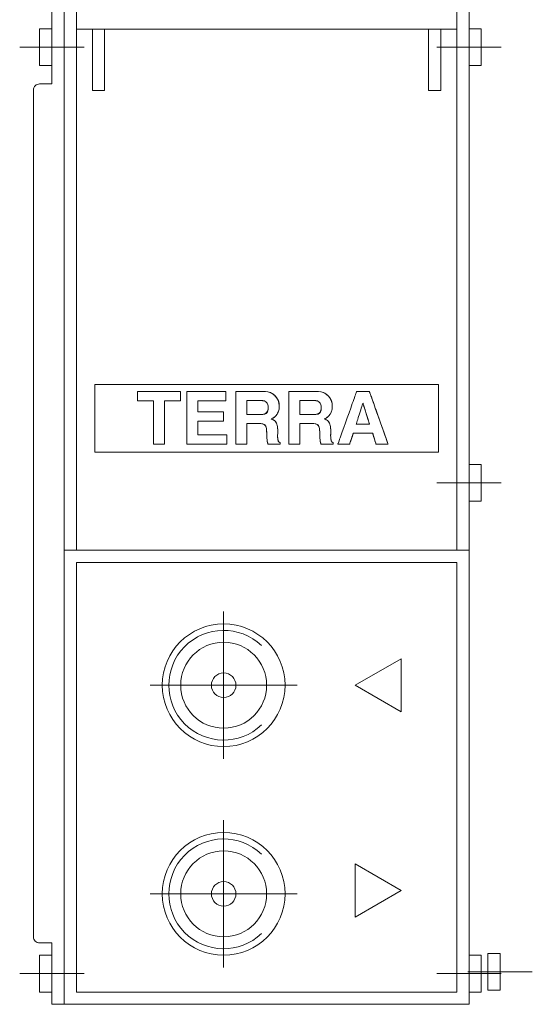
# Model space of a CAD drawing. Header units: millimetres. Extents: x 262469 to 275208, y -32539 to 9411.
# Tile 381 of 428: x 269233 to 269270, y -12851 to -12779. Entities that reach past the tile are written whole.
import ezdxf

# ---------------------------------------------------------------- set-up
doc = ezdxf.new("R2010")
doc.units = ezdxf.units.MM
doc.header["$LTSCALE"] = 100
doc.layers.add('$ IE_TELETECHNIKA', color=5, linetype='Continuous', lineweight=30)

msp = doc.modelspace()

# ---------------------------------------------------------------- linework, layer by layer
at = {"layer": '$ IE_TELETECHNIKA', "color": 7, "linetype": 'Continuous', "lineweight": 0}
for p, q in [((269237.491, -12780.938), (269232.766, -12780.938)), ((269263.366, -12780.938), (269268.091, -12780.938)), ((269263.366, -12812.888), (269268.091, -12812.888)), ((269247.729, -12822.338), (269247.729, -12833.138)), ((269253.129, -12827.738), (269242.329, -12827.738)), ((269247.729, -12837.638), (269247.729, -12848.438)), ((269253.129, -12843.038), (269242.329, -12843.038)), ((269237.491, -12848.888), (269232.766, -12848.888)), ((269263.366, -12848.888), (269268.091, -12848.888)), ((269270.37, -12848.756), (269265.645, -12848.756))]:
    msp.add_line(p, q, dxfattribs=at)
at = {"layer": '$ IE_TELETECHNIKA', "color": 7, "linetype": 'Continuous', "lineweight": 9}
for points in [[(269236.029, -12851.138), (269265.729, -12851.138), (269265.729, -12707.138), (269236.029, -12707.138), (269236.029, -12851.138)], [(269236.029, -12745.838), (269236.029, -12817.838), (269265.729, -12817.838), (269265.729, -12745.838), (269236.029, -12745.838)], [(269235.129, -12782.288), (269234.229, -12782.288), (269234.229, -12779.588), (269235.129, -12779.588), (269235.129, -12782.288)], [(269236.929, -12817.838), (269236.929, -12779.616), (269264.829, -12779.616), (269264.829, -12817.838), (269236.929, -12817.838)], [(269238.099, -12779.616), (269238.099, -12784.116), (269238.999, -12784.116), (269238.999, -12779.616), (269238.099, -12779.616)], [(269263.659, -12779.616), (269263.659, -12784.116), (269262.759, -12784.116), (269262.759, -12779.616), (269263.659, -12779.616)], [(269265.729, -12782.288), (269266.629, -12782.288), (269266.629, -12779.588), (269265.729, -12779.588), (269265.729, -12782.288)], [(269265.729, -12814.238), (269266.629, -12814.238), (269266.629, -12811.538), (269265.729, -12811.538), (269265.729, -12814.238)], [(269235.129, -12850.238), (269234.229, -12850.238), (269234.229, -12847.538), (269235.129, -12847.538), (269235.129, -12850.238)], [(269265.729, -12850.238), (269266.629, -12850.238), (269266.629, -12847.538), (269265.729, -12847.538), (269265.729, -12850.238)], [(269268.008, -12850.106), (269267.108, -12850.106), (269267.108, -12847.406), (269268.008, -12847.406), (269268.008, -12850.106)]]:
    msp.add_lwpolyline(points, dxfattribs=at)
for points in [[(269236.029, -12708.038), (269235.129, -12708.038), (269235.129, -12712.538), (269234.229, -12712.538, 0.414214), (269233.779, -12712.988), (269233.779, -12777.788, 0.414214), (269234.229, -12778.238), (269235.129, -12778.238), (269235.129, -12783.638)], [(269236.029, -12851.138), (269235.129, -12851.138), (269235.129, -12846.638), (269234.229, -12846.638, -0.414214), (269233.779, -12846.188), (269233.779, -12784.088, -0.414214), (269234.229, -12783.638), (269235.129, -12783.638), (269235.129, -12782.738)]]:
    msp.add_lwpolyline(points, format="xyb", dxfattribs=at)
for points in [[(269236.929, -12746.738), (269236.929, -12817.838), (269264.829, -12817.838), (269264.829, -12746.738)], [(269236.029, -12851.138), (269265.729, -12851.138), (269265.729, -12817.838), (269236.029, -12817.838)], [(269236.929, -12850.238), (269264.829, -12850.238), (269264.829, -12818.738), (269236.929, -12818.738)]]:
    msp.add_lwpolyline(points, close=True, dxfattribs=at)
at = {"layer": '$ IE_TELETECHNIKA', "color": 7, "linetype": 'Continuous', "lineweight": 0}
msp.add_lwpolyline([(269238.279, -12805.688), (269238.279, -12810.638), (269263.479, -12810.638), (269263.479, -12805.688), (269238.279, -12805.688)], dxfattribs=at)
for points in [[(269242.575, -12810.056), (269242.575, -12810.047), (269242.575, -12810.021), (269242.575, -12809.978), (269242.575, -12809.92), (269242.575, -12809.847), (269242.575, -12809.762), (269242.575, -12809.666), (269242.575, -12809.559), (269242.575, -12809.317), (269242.575, -12809.048), (269242.575, -12808.76), (269242.575, -12808.463), (269242.575, -12808.166), (269242.575, -12807.878), (269242.575, -12807.609), (269242.575, -12807.368), (269242.575, -12807.261), (269242.575, -12807.164), (269242.575, -12807.079), (269242.575, -12807.007), (269242.575, -12806.949), (269242.575, -12806.906), (269242.575, -12806.879), (269242.575, -12806.87), (269242.562, -12806.87), (269242.525, -12806.87), (269242.467, -12806.87), (269242.393, -12806.87), (269242.305, -12806.87), (269242.207, -12806.87), (269241.993, -12806.87), (269241.78, -12806.87), (269241.682, -12806.87), (269241.594, -12806.87), (269241.519, -12806.87), (269241.462, -12806.87), (269241.425, -12806.87), (269241.412, -12806.87), (269241.412, -12806.862), (269241.412, -12806.841), (269241.412, -12806.807), (269241.412, -12806.763), (269241.412, -12806.654), (269241.412, -12806.528), (269241.412, -12806.403), (269241.412, -12806.293), (269241.412, -12806.25), (269241.412, -12806.216), (269241.412, -12806.194), (269241.412, -12806.186), (269241.421, -12806.186), (269241.447, -12806.186), (269241.49, -12806.186), (269241.547, -12806.186), (269241.618, -12806.186), (269241.702, -12806.186), (269241.797, -12806.186), (269241.903, -12806.186), (269242.141, -12806.186), (269242.407, -12806.186), (269242.691, -12806.186), (269242.984, -12806.186), (269243.277, -12806.186), (269243.561, -12806.186), (269243.826, -12806.186), (269244.064, -12806.186), (269244.17, -12806.186), (269244.265, -12806.186), (269244.349, -12806.186), (269244.42, -12806.186), (269244.478, -12806.186), (269244.52, -12806.186), (269244.546, -12806.186), (269244.555, -12806.186), (269244.555, -12806.194), (269244.555, -12806.216), (269244.555, -12806.25), (269244.555, -12806.293), (269244.555, -12806.403), (269244.555, -12806.528), (269244.555, -12806.654), (269244.555, -12806.763), (269244.555, -12806.807), (269244.555, -12806.841), (269244.555, -12806.862), (269244.555, -12806.87), (269244.542, -12806.87), (269244.505, -12806.87), (269244.448, -12806.87), (269244.373, -12806.87), (269244.285, -12806.87), (269244.186, -12806.87), (269243.971, -12806.87), (269243.757, -12806.87), (269243.658, -12806.87), (269243.57, -12806.87), (269243.495, -12806.87), (269243.438, -12806.87), (269243.401, -12806.87), (269243.387, -12806.87), (269243.387, -12806.879), (269243.387, -12806.906), (269243.387, -12806.949), (269243.387, -12807.007), (269243.387, -12807.079), (269243.387, -12807.164), (269243.387, -12807.261), (269243.387, -12807.368), (269243.387, -12807.609), (269243.387, -12807.878), (269243.387, -12808.166), (269243.387, -12808.463), (269243.387, -12808.76), (269243.387, -12809.048), (269243.387, -12809.317), (269243.387, -12809.559), (269243.387, -12809.666), (269243.387, -12809.762), (269243.387, -12809.847), (269243.387, -12809.92), (269243.387, -12809.978), (269243.387, -12810.021), (269243.387, -12810.047), (269243.387, -12810.056), (269243.378, -12810.056), (269243.353, -12810.056), (269243.312, -12810.056), (269243.26, -12810.056), (269243.13, -12810.056), (269242.981, -12810.056), (269242.832, -12810.056), (269242.702, -12810.056), (269242.65, -12810.056), (269242.61, -12810.056), (269242.584, -12810.056)], [(269242.575, -12810.056), (269242.575, -12810.047), (269242.575, -12810.021), (269242.575, -12809.978), (269242.575, -12809.92), (269242.575, -12809.847), (269242.575, -12809.762), (269242.575, -12809.666), (269242.575, -12809.559), (269242.575, -12809.317), (269242.575, -12809.048), (269242.575, -12808.76), (269242.575, -12808.463), (269242.575, -12808.166), (269242.575, -12807.878), (269242.575, -12807.609), (269242.575, -12807.368), (269242.575, -12807.261), (269242.575, -12807.164), (269242.575, -12807.079), (269242.575, -12807.007), (269242.575, -12806.949), (269242.575, -12806.906), (269242.575, -12806.879), (269242.575, -12806.87), (269242.57, -12806.87), (269242.559, -12806.87), (269242.538, -12806.87), (269242.504, -12806.87), (269242.452, -12806.87), (269242.38, -12806.87), (269242.284, -12806.87), (269242.163, -12806.87), (269242.025, -12806.87), (269241.739, -12806.87), (269241.611, -12806.87), (269241.507, -12806.87), (269241.468, -12806.87), (269241.438, -12806.87), (269241.419, -12806.87), (269241.412, -12806.87), (269241.412, -12806.867), (269241.412, -12806.849), (269241.412, -12806.828), (269241.412, -12806.798), (269241.412, -12806.756), (269241.412, -12806.699), (269241.412, -12806.628), (269241.412, -12806.547), (269241.412, -12806.379), (269241.412, -12806.304), (269241.412, -12806.243), (269241.412, -12806.201), (269241.412, -12806.186), (269241.414, -12806.186), (269241.424, -12806.186), (269241.453, -12806.186), (269241.51, -12806.186), (269241.552, -12806.186), (269241.604, -12806.186), (269241.667, -12806.186), (269241.744, -12806.186), (269241.834, -12806.186), (269241.938, -12806.186), (269242.06, -12806.186), (269242.198, -12806.186), (269242.354, -12806.186), (269242.525, -12806.186), (269242.898, -12806.186), (269243.289, -12806.186), (269243.671, -12806.186), (269243.85, -12806.186), (269244.017, -12806.186), (269244.167, -12806.186), (269244.298, -12806.186), (269244.405, -12806.186), (269244.486, -12806.186), (269244.538, -12806.186), (269244.555, -12806.186), (269244.555, -12806.189), (269244.555, -12806.208), (269244.555, -12806.228), (269244.555, -12806.259), (269244.555, -12806.301), (269244.555, -12806.357), (269244.555, -12806.428), (269244.555, -12806.51), (269244.555, -12806.678), (269244.555, -12806.753), (269244.555, -12806.814), (269244.555, -12806.855), (269244.555, -12806.87), (269244.551, -12806.87), (269244.54, -12806.87), (269244.519, -12806.87), (269244.484, -12806.87), (269244.432, -12806.87), (269244.36, -12806.87), (269244.263, -12806.87), (269244.142, -12806.87), (269244.003, -12806.87), (269243.716, -12806.87), (269243.588, -12806.87), (269243.483, -12806.87), (269243.443, -12806.87), (269243.413, -12806.87), (269243.394, -12806.87), (269243.387, -12806.87), (269243.387, -12806.872), (269243.387, -12806.882), (269243.387, -12806.912), (269243.387, -12806.97), (269243.387, -12807.012), (269243.387, -12807.065), (269243.387, -12807.129), (269243.387, -12807.206), (269243.387, -12807.297), (269243.387, -12807.404), (269243.387, -12807.526), (269243.387, -12807.667), (269243.387, -12807.825), (269243.387, -12807.998), (269243.387, -12808.376), (269243.387, -12808.773), (269243.387, -12809.16), (269243.387, -12809.342), (269243.387, -12809.51), (269243.387, -12809.663), (269243.387, -12809.795), (269243.387, -12809.904), (269243.387, -12809.986), (269243.387, -12810.038), (269243.387, -12810.056), (269243.384, -12810.056), (269243.362, -12810.056), (269243.338, -12810.056), (269243.302, -12810.056), (269243.251, -12810.056), (269243.184, -12810.056), (269243.1, -12810.056), (269243.003, -12810.056), (269242.803, -12810.056), (269242.714, -12810.056), (269242.641, -12810.056), (269242.593, -12810.056)], [(269245.034, -12810.056), (269245.034, -12810.05), (269245.034, -12810.032), (269245.034, -12810.002), (269245.034, -12809.961), (269245.034, -12809.909), (269245.034, -12809.848), (269245.034, -12809.699), (269245.034, -12809.518), (269245.034, -12809.31), (269245.034, -12809.08), (269245.034, -12808.832), (269245.034, -12808.303), (269245.034, -12807.761), (269245.034, -12807.497), (269245.034, -12807.244), (269245.034, -12807.007), (269245.034, -12806.791), (269245.034, -12806.601), (269245.034, -12806.44), (269245.034, -12806.373), (269245.034, -12806.315), (269245.034, -12806.267), (269245.034, -12806.23), (269245.034, -12806.204), (269245.034, -12806.189), (269245.043, -12806.186), (269245.084, -12806.186), (269245.157, -12806.186), (269245.258, -12806.186), (269245.384, -12806.186), (269245.53, -12806.186), (269245.695, -12806.186), (269245.873, -12806.186), (269246.062, -12806.186), (269246.458, -12806.186), (269246.854, -12806.186), (269247.043, -12806.186), (269247.221, -12806.186), (269247.386, -12806.186), (269247.533, -12806.186), (269247.658, -12806.186), (269247.759, -12806.186), (269247.832, -12806.186), (269247.874, -12806.186), (269247.882, -12806.187), (269247.882, -12806.194), (269247.882, -12806.231), (269247.882, -12806.293), (269247.882, -12806.373), (269247.882, -12806.465), (269247.882, -12806.654), (269247.882, -12806.738), (269247.882, -12806.807), (269247.882, -12806.853), (269247.882, -12806.87), (269247.869, -12806.87), (269247.831, -12806.87), (269247.771, -12806.87), (269247.692, -12806.87), (269247.596, -12806.87), (269247.485, -12806.87), (269247.363, -12806.87), (269247.231, -12806.87), (269246.662, -12806.87), (269246.388, -12806.87), (269246.262, -12806.87), (269246.147, -12806.87), (269246.046, -12806.87), (269245.961, -12806.87), (269245.894, -12806.87), (269245.849, -12806.87), (269245.827, -12806.87), (269245.826, -12806.872), (269245.826, -12806.884), (269245.826, -12806.905), (269245.826, -12806.971), (269245.826, -12807.061), (269245.826, -12807.282), (269245.826, -12807.503), (269245.826, -12807.593), (269245.826, -12807.658), (269245.826, -12807.679), (269245.826, -12807.691), (269245.827, -12807.694), (269245.847, -12807.694), (269245.889, -12807.694), (269245.95, -12807.694), (269246.028, -12807.694), (269246.121, -12807.694), (269246.226, -12807.694), (269246.342, -12807.694), (269246.594, -12807.694), (269247.117, -12807.694), (269247.351, -12807.694), (269247.452, -12807.694), (269247.541, -12807.694), (269247.613, -12807.694), (269247.668, -12807.694), (269247.703, -12807.694), (269247.715, -12807.694), (269247.715, -12807.71), (269247.715, -12807.756), (269247.715, -12807.824), (269247.715, -12807.908), (269247.715, -12808.096), (269247.715, -12808.186), (269247.715, -12808.266), (269247.715, -12808.327), (269247.715, -12808.364), (269247.71, -12808.372), (269247.682, -12808.372), (269247.634, -12808.372), (269247.567, -12808.372), (269247.483, -12808.372), (269247.386, -12808.372), (269247.277, -12808.372), (269247.033, -12808.372), (269246.77, -12808.372), (269246.508, -12808.372), (269246.264, -12808.372), (269246.155, -12808.372), (269246.057, -12808.372), (269245.974, -12808.372), (269245.907, -12808.372), (269245.858, -12808.372), (269245.831, -12808.372), (269245.826, -12808.372), (269245.826, -12808.383), (269245.826, -12808.405), (269245.826, -12808.437), (269245.826, -12808.528), (269245.826, -12808.645), (269245.826, -12808.779), (269245.826, -12809.056), (269245.826, -12809.18), (269245.826, -12809.281), (269245.826, -12809.319), (269245.826, -12809.348), (269245.826, -12809.367), (269245.826, -12809.373), (269245.839, -12809.373), (269245.879, -12809.373), (269245.941, -12809.373), (269246.023, -12809.373), (269246.124, -12809.373), (269246.239, -12809.373), (269246.366, -12809.373), (269246.504, -12809.373), (269247.097, -12809.373), (269247.383, -12809.373), (269247.514, -12809.373), (269247.633, -12809.373), (269247.739, -12809.373), (269247.827, -12809.373), (269247.897, -12809.373), (269247.944, -12809.373), (269247.966, -12809.373), (269247.968, -12809.375), (269247.968, -12809.402), (269247.968, -12809.457), (269247.968, -12809.531), (269247.968, -12809.715), (269247.968, -12809.898), (269247.968, -12809.973), (269247.968, -12810.027), (269247.968, -12810.055), (269247.966, -12810.056), (269247.935, -12810.056), (269247.87, -12810.056), (269247.775, -12810.056), (269247.654, -12810.056), (269247.51, -12810.056), (269247.346, -12810.056), (269247.166, -12810.056), (269246.775, -12810.056), (269246.364, -12810.056), (269245.963, -12810.056), (269245.775, -12810.056), (269245.6, -12810.056), (269245.442, -12810.056), (269245.305, -12810.056), (269245.192, -12810.056), (269245.107, -12810.056), (269245.053, -12810.056), (269245.039, -12810.056)], [(269245.034, -12810.056), (269245.034, -12810.05), (269245.034, -12810.032), (269245.034, -12810.002), (269245.034, -12809.961), (269245.034, -12809.909), (269245.034, -12809.848), (269245.034, -12809.699), (269245.034, -12809.518), (269245.034, -12809.31), (269245.034, -12809.08), (269245.034, -12808.832), (269245.034, -12808.303), (269245.034, -12807.761), (269245.034, -12807.497), (269245.034, -12807.244), (269245.034, -12807.007), (269245.034, -12806.791), (269245.034, -12806.601), (269245.034, -12806.44), (269245.034, -12806.373), (269245.034, -12806.315), (269245.034, -12806.267), (269245.034, -12806.23), (269245.034, -12806.204), (269245.034, -12806.189), (269245.035, -12806.186), (269245.046, -12806.186), (269245.063, -12806.186), (269245.094, -12806.186), (269245.141, -12806.186), (269245.208, -12806.186), (269245.299, -12806.186), (269245.416, -12806.186), (269245.564, -12806.186), (269245.746, -12806.186), (269245.964, -12806.186), (269246.208, -12806.186), (269246.735, -12806.186), (269246.997, -12806.186), (269247.243, -12806.186), (269247.464, -12806.186), (269247.561, -12806.186), (269247.648, -12806.186), (269247.723, -12806.186), (269247.786, -12806.186), (269247.834, -12806.186), (269247.866, -12806.186), (269247.881, -12806.186), (269247.882, -12806.186), (269247.882, -12806.187), (269247.882, -12806.192), (269247.882, -12806.208), (269247.882, -12806.242), (269247.882, -12806.301), (269247.882, -12806.391), (269247.882, -12806.51), (269247.882, -12806.637), (269247.882, -12806.753), (269247.882, -12806.8), (269247.882, -12806.837), (269247.882, -12806.861), (269247.882, -12806.87), (269247.878, -12806.87), (269247.855, -12806.87), (269247.829, -12806.87), (269247.79, -12806.87), (269247.737, -12806.87), (269247.665, -12806.87), (269247.573, -12806.87), (269247.458, -12806.87), (269247.318, -12806.87), (269247.154, -12806.87), (269246.973, -12806.87), (269246.782, -12806.87), (269246.404, -12806.87), (269246.231, -12806.87), (269246.08, -12806.87), (269245.957, -12806.87), (269245.909, -12806.87), (269245.871, -12806.87), (269245.844, -12806.87), (269245.829, -12806.87), (269245.826, -12806.87), (269245.826, -12806.873), (269245.826, -12806.887), (269245.826, -12806.92), (269245.826, -12806.98), (269245.826, -12807.023), (269245.826, -12807.076), (269245.826, -12807.209), (269245.826, -12807.362), (269245.826, -12807.509), (269245.826, -12807.573), (269245.826, -12807.626), (269245.826, -12807.666), (269245.826, -12807.689), (269245.827, -12807.694), (269245.84, -12807.694), (269245.857, -12807.694), (269245.885, -12807.694), (269245.925, -12807.694), (269245.979, -12807.694), (269246.051, -12807.694), (269246.142, -12807.694), (269246.255, -12807.694), (269246.392, -12807.694), (269246.549, -12807.694), (269246.719, -12807.694), (269247.07, -12807.694), (269247.238, -12807.694), (269247.391, -12807.694), (269247.522, -12807.694), (269247.625, -12807.694), (269247.663, -12807.694), (269247.691, -12807.694), (269247.709, -12807.694), (269247.715, -12807.694), (269247.715, -12807.702), (269247.715, -12807.724), (269247.715, -12807.765), (269247.715, -12807.833), (269247.715, -12807.934), (269247.715, -12808.181), (269247.715, -12808.288), (269247.715, -12808.328), (269247.715, -12808.357), (269247.715, -12808.371), (269247.715, -12808.372), (269247.708, -12808.372), (269247.675, -12808.372), (269247.644, -12808.372), (269247.6, -12808.372), (269247.54, -12808.372), (269247.462, -12808.372), (269247.363, -12808.372), (269247.243, -12808.372), (269247.099, -12808.372), (269246.936, -12808.372), (269246.587, -12808.372), (269246.413, -12808.372), (269246.249, -12808.372), (269246.103, -12808.372), (269245.981, -12808.372), (269245.889, -12808.372), (269245.858, -12808.372), (269245.836, -12808.372), (269245.826, -12808.372), (269245.826, -12808.372), (269245.826, -12808.372), (269245.826, -12808.379), (269245.826, -12808.403), (269245.826, -12808.453), (269245.826, -12808.491), (269245.826, -12808.539), (269245.826, -12808.599), (269245.826, -12808.672), (269245.826, -12808.845), (269245.826, -12809.031), (269245.826, -12809.201), (269245.826, -12809.271), (269245.826, -12809.325), (269245.826, -12809.36), (269245.826, -12809.373), (269245.829, -12809.373), (269245.854, -12809.373), (269245.881, -12809.373), (269245.921, -12809.373), (269245.977, -12809.373), (269246.052, -12809.373), (269246.147, -12809.373), (269246.267, -12809.373), (269246.413, -12809.373), (269246.584, -12809.373), (269246.773, -12809.373), (269246.971, -12809.373), (269247.365, -12809.373), (269247.545, -12809.373), (269247.703, -12809.373), (269247.831, -12809.373), (269247.881, -12809.373), (269247.921, -12809.373), (269247.949, -12809.373), (269247.965, -12809.373), (269247.968, -12809.373), (269247.968, -12809.376), (269247.968, -12809.387), (269247.968, -12809.415), (269247.968, -12809.465), (269247.968, -12809.544), (269247.968, -12809.655), (269247.968, -12809.781), (269247.968, -12809.903), (269247.968, -12810), (269247.968, -12810.033), (269247.968, -12810.053), (269247.966, -12810.056), (269247.946, -12810.056), (269247.919, -12810.056), (269247.876, -12810.056), (269247.814, -12810.056), (269247.73, -12810.056), (269247.618, -12810.056), (269247.477, -12810.056), (269247.301, -12810.056), (269247.2, -12810.056), (269247.089, -12810.056), (269246.845, -12810.056), (269246.581, -12810.056), (269246.035, -12810.056), (269245.775, -12810.056), (269245.537, -12810.056), (269245.43, -12810.056), (269245.334, -12810.056), (269245.248, -12810.056), (269245.175, -12810.056), (269245.115, -12810.056), (269245.071, -12810.056), (269245.044, -12810.056)], [(269248.63, -12810.056), (269248.63, -12810.051), (269248.63, -12810.034), (269248.63, -12810.006), (269248.63, -12809.968), (269248.63, -12809.921), (269248.63, -12809.865), (269248.63, -12809.727), (269248.63, -12809.558), (269248.63, -12809.365), (269248.63, -12809.149), (269248.63, -12808.916), (269248.63, -12808.415), (269248.63, -12807.895), (269248.63, -12807.39), (269248.63, -12807.153), (269248.63, -12806.933), (269248.63, -12806.733), (269248.63, -12806.558), (269248.63, -12806.411), (269248.63, -12806.298), (269248.63, -12806.255), (269248.63, -12806.222), (269248.63, -12806.2), (269248.63, -12806.188), (269248.636, -12806.186), (269248.664, -12806.186), (269248.712, -12806.186), (269248.778, -12806.186), (269248.859, -12806.186), (269248.954, -12806.186), (269249.061, -12806.186), (269249.177, -12806.186), (269249.429, -12806.186), (269249.951, -12806.186), (269250.187, -12806.186), (269250.292, -12806.186), (269250.384, -12806.186), (269250.463, -12806.186), (269250.525, -12806.186), (269250.568, -12806.186), (269250.591, -12806.186), (269250.595, -12806.186), (269250.62, -12806.187), (269250.671, -12806.188), (269250.771, -12806.194), (269250.957, -12806.223), (269251.125, -12806.272), (269251.275, -12806.341), (269251.407, -12806.432), (269251.521, -12806.542), (269251.616, -12806.663), (269251.691, -12806.793), (269251.748, -12806.93), (269251.786, -12807.075), (269251.804, -12807.227), (269251.806, -12807.267), (269251.805, -12807.296), (269251.803, -12807.354), (269251.791, -12807.466), (269251.769, -12807.573), (269251.738, -12807.674), (269251.696, -12807.771), (269251.645, -12807.862), (269251.585, -12807.946), (269251.515, -12808.021), (269251.436, -12808.086), (269251.347, -12808.142), (269251.249, -12808.189), (269251.223, -12808.199), (269251.21, -12808.204), (269251.22, -12808.209), (269251.272, -12808.227), (269251.365, -12808.27), (269251.445, -12808.32), (269251.511, -12808.377), (269251.563, -12808.441), (269251.603, -12808.512), (269251.632, -12808.592), (269251.656, -12808.68), (269251.674, -12808.778), (269251.686, -12808.885), (269251.692, -12809.002), (269251.693, -12809.063), (269251.693, -12809.069), (269251.693, -12809.094), (269251.693, -12809.176), (269251.693, -12809.212), (269251.693, -12809.227), (269251.691, -12809.3), (269251.687, -12809.363), (269251.684, -12809.389), (269251.682, -12809.402), (269251.682, -12809.414), (269251.683, -12809.438), (269251.688, -12809.525), (269251.695, -12809.603), (269251.704, -12809.673), (269251.713, -12809.734), (269251.739, -12809.829), (269251.781, -12809.897), (269251.841, -12809.939), (269251.859, -12809.946), (269251.87, -12809.949), (269251.87, -12809.962), (269251.87, -12810.015), (269251.87, -12810.041), (269251.87, -12810.055), (269251.868, -12810.056), (269251.857, -12810.056), (269251.836, -12810.056), (269251.771, -12810.056), (269251.681, -12810.056), (269251.573, -12810.056), (269251.455, -12810.056), (269251.221, -12810.056), (269251.12, -12810.056), (269251.041, -12810.056), (269250.991, -12810.056), (269250.979, -12810.056), (269250.975, -12810.052), (269250.948, -12809.948), (269250.928, -12809.854), (269250.915, -12809.768), (269250.898, -12809.606), (269250.891, -12809.437), (269250.886, -12809.24), (269250.884, -12809.157), (269250.88, -12809.092), (269250.88, -12809.08), (269250.878, -12809.054), (269250.875, -12809.005), (269250.863, -12808.915), (269250.845, -12808.835), (269250.822, -12808.766), (269250.792, -12808.707), (269250.757, -12808.659), (269250.706, -12808.62), (269250.638, -12808.589), (269250.551, -12808.566), (269250.446, -12808.551), (269250.323, -12808.544), (269250.29, -12808.544), (269250.279, -12808.544), (269250.245, -12808.544), (269250.18, -12808.544), (269250.091, -12808.544), (269249.872, -12808.544), (269249.647, -12808.544), (269249.552, -12808.544), (269249.478, -12808.544), (269249.432, -12808.544), (269249.421, -12808.546), (269249.421, -12808.564), (269249.421, -12808.598), (269249.421, -12808.646), (269249.421, -12808.706), (269249.421, -12808.777), (269249.421, -12808.857), (269249.421, -12809.039), (269249.421, -12809.441), (269249.421, -12809.635), (269249.421, -12809.807), (269249.421, -12809.88), (269249.421, -12809.943), (269249.421, -12809.993), (269249.421, -12810.03), (269249.421, -12810.052), (269249.421, -12810.056), (269249.398, -12810.056), (269249.345, -12810.056), (269249.269, -12810.056), (269249.175, -12810.056), (269249.072, -12810.056), (269248.863, -12810.056), (269248.771, -12810.056), (269248.697, -12810.056), (269248.648, -12810.056)], [(269248.63, -12810.056), (269248.63, -12810.051), (269248.63, -12810.034), (269248.63, -12810.006), (269248.63, -12809.968), (269248.63, -12809.921), (269248.63, -12809.865), (269248.63, -12809.727), (269248.63, -12809.558), (269248.63, -12809.365), (269248.63, -12809.149), (269248.63, -12808.916), (269248.63, -12808.415), (269248.63, -12807.895), (269248.63, -12807.39), (269248.63, -12807.153), (269248.63, -12806.933), (269248.63, -12806.733), (269248.63, -12806.558), (269248.63, -12806.411), (269248.63, -12806.298), (269248.63, -12806.255), (269248.63, -12806.222), (269248.63, -12806.2), (269248.63, -12806.188), (269248.632, -12806.186), (269248.649, -12806.186), (269248.668, -12806.186), (269248.697, -12806.186), (269248.739, -12806.186), (269248.795, -12806.186), (269248.868, -12806.186), (269248.959, -12806.186), (269249.071, -12806.186), (269249.206, -12806.186), (269249.36, -12806.186), (269249.528, -12806.186), (269249.879, -12806.186), (269250.049, -12806.186), (269250.207, -12806.186), (269250.346, -12806.186), (269250.46, -12806.186), (269250.543, -12806.186), (269250.571, -12806.186), (269250.588, -12806.186), (269250.604, -12806.187), (269250.645, -12806.187), (269250.711, -12806.19), (269250.793, -12806.195), (269250.978, -12806.216), (269251.069, -12806.235), (269251.158, -12806.265), (269251.249, -12806.31), (269251.344, -12806.375), (269251.446, -12806.464), (269251.473, -12806.491), (269251.486, -12806.505), (269251.488, -12806.507), (269251.492, -12806.51), (269251.511, -12806.531), (269251.542, -12806.567), (269251.582, -12806.615), (269251.626, -12806.671), (269251.709, -12806.798), (269251.742, -12806.871), (269251.77, -12806.957), (269251.79, -12807.061), (269251.802, -12807.19), (269251.806, -12807.265), (269251.806, -12807.271), (269251.805, -12807.289), (269251.805, -12807.323), (269251.803, -12807.368), (269251.794, -12807.476), (269251.773, -12807.588), (269251.754, -12807.648), (269251.726, -12807.715), (269251.687, -12807.791), (269251.663, -12807.833), (269251.656, -12807.845), (269251.655, -12807.847), (269251.654, -12807.848), (269251.647, -12807.86), (269251.631, -12807.884), (269251.581, -12807.954), (269251.515, -12808.031), (269251.475, -12808.068), (269251.426, -12808.103), (269251.364, -12808.139), (269251.284, -12808.175), (269251.237, -12808.194), (269251.212, -12808.204), (269251.209, -12808.205), (269251.221, -12808.209), (269251.249, -12808.219), (269251.286, -12808.233), (269251.376, -12808.271), (269251.461, -12808.32), (269251.5, -12808.353), (269251.536, -12808.394), (269251.601, -12808.509), (269251.604, -12808.516), (269251.612, -12808.535), (269251.635, -12808.598), (269251.661, -12808.682), (269251.671, -12808.731), (269251.68, -12808.788), (269251.687, -12808.86), (269251.691, -12808.949), (269251.693, -12809.061), (269251.693, -12809.066), (269251.693, -12809.072), (269251.693, -12809.095), (269251.693, -12809.142), (269251.693, -12809.198), (269251.693, -12809.218), (269251.693, -12809.227), (269251.693, -12809.238), (269251.692, -12809.267), (269251.682, -12809.409), (269251.683, -12809.427), (269251.684, -12809.456), (269251.689, -12809.533), (269251.705, -12809.693), (269251.722, -12809.776), (269251.728, -12809.795), (269251.728, -12809.797), (269251.73, -12809.804), (269251.74, -12809.834), (269251.757, -12809.871), (269251.78, -12809.905), (269251.82, -12809.932), (269251.85, -12809.943), (269251.868, -12809.948), (269251.87, -12809.949), (269251.87, -12809.951), (269251.87, -12809.962), (269251.87, -12809.99), (269251.87, -12810.028), (269251.87, -12810.054), (269251.867, -12810.056), (269251.854, -12810.056), (269251.823, -12810.056), (269251.767, -12810.056), (269251.727, -12810.056), (269251.677, -12810.056), (269251.617, -12810.056), (269251.548, -12810.056), (269251.392, -12810.056), (269251.235, -12810.056), (269251.097, -12810.056), (269251.044, -12810.056), (269251.004, -12810.056), (269250.981, -12810.056), (269250.977, -12810.056), (269250.971, -12810.037), (269250.959, -12809.994), (269250.934, -12809.891), (269250.923, -12809.827), (269250.917, -12809.79), (269250.917, -12809.786), (269250.914, -12809.762), (269250.909, -12809.724), (269250.9, -12809.634), (269250.896, -12809.567), (269250.895, -12809.552), (269250.894, -12809.521), (269250.892, -12809.48), (269250.891, -12809.432), (269250.889, -12809.365), (269250.888, -12809.319), (269250.888, -12809.308), (269250.888, -12809.308), (269250.888, -12809.306), (269250.887, -12809.279), (269250.88, -12809.097), (269250.879, -12809.065), (269250.874, -12808.994), (269250.864, -12808.904), (269250.847, -12808.818), (269250.811, -12808.735), (269250.783, -12808.692), (269250.767, -12808.67), (269250.766, -12808.669), (269250.747, -12808.649), (269250.705, -12808.615), (269250.643, -12808.581), (269250.6, -12808.568), (269250.541, -12808.557), (269250.463, -12808.549), (269250.36, -12808.545), (269250.297, -12808.544), (269250.282, -12808.544), (269250.282, -12808.544), (269250.282, -12808.544), (269250.279, -12808.544), (269250.265, -12808.544), (269250.234, -12808.544), (269250.177, -12808.544), (269250.136, -12808.544), (269250.087, -12808.544), (269249.959, -12808.544), (269249.808, -12808.544), (269249.657, -12808.544), (269249.528, -12808.544), (269249.478, -12808.544), (269249.442, -12808.544), (269249.424, -12808.544), (269249.421, -12808.544), (269249.421, -12808.548), (269249.421, -12808.569), (269249.421, -12808.59), (269249.421, -12808.62), (269249.421, -12808.661), (269249.421, -12808.714), (269249.421, -12808.781), (269249.421, -12808.863), (269249.421, -12808.963), (269249.421, -12809.079), (269249.421, -12809.341), (269249.421, -12809.609), (269249.421, -12809.733), (269249.421, -12809.843), (269249.421, -12809.936), (269249.421, -12810.005), (269249.421, -12810.047), (269249.421, -12810.056), (269249.42, -12810.056), (269249.41, -12810.056), (269249.386, -12810.056), (269249.34, -12810.056), (269249.266, -12810.056), (269249.158, -12810.056), (269249.023, -12810.056), (269248.882, -12810.056), (269248.756, -12810.056), (269248.705, -12810.056), (269248.665, -12810.056), (269248.639, -12810.056)], [(269252.521, -12810.056), (269252.521, -12810.051), (269252.521, -12810.034), (269252.521, -12810.006), (269252.521, -12809.968), (269252.521, -12809.921), (269252.521, -12809.865), (269252.521, -12809.727), (269252.521, -12809.558), (269252.521, -12809.365), (269252.521, -12809.149), (269252.521, -12808.916), (269252.521, -12808.415), (269252.521, -12807.895), (269252.521, -12807.39), (269252.521, -12807.153), (269252.521, -12806.933), (269252.521, -12806.733), (269252.521, -12806.558), (269252.521, -12806.411), (269252.521, -12806.298), (269252.521, -12806.255), (269252.521, -12806.222), (269252.521, -12806.2), (269252.521, -12806.188), (269252.528, -12806.186), (269252.556, -12806.186), (269252.603, -12806.186), (269252.669, -12806.186), (269252.751, -12806.186), (269252.846, -12806.186), (269252.953, -12806.186), (269253.069, -12806.186), (269253.321, -12806.186), (269253.843, -12806.186), (269254.079, -12806.186), (269254.183, -12806.186), (269254.276, -12806.186), (269254.354, -12806.186), (269254.416, -12806.186), (269254.46, -12806.186), (269254.483, -12806.186), (269254.486, -12806.186), (269254.511, -12806.187), (269254.563, -12806.188), (269254.663, -12806.194), (269254.849, -12806.223), (269255.017, -12806.272), (269255.167, -12806.341), (269255.299, -12806.432), (269255.412, -12806.542), (269255.507, -12806.663), (269255.583, -12806.793), (269255.64, -12806.93), (269255.677, -12807.075), (269255.695, -12807.227), (269255.697, -12807.267), (269255.697, -12807.296), (269255.694, -12807.354), (269255.682, -12807.466), (269255.661, -12807.573), (269255.629, -12807.674), (269255.588, -12807.771), (269255.537, -12807.862), (269255.476, -12807.946), (269255.407, -12808.021), (269255.327, -12808.086), (269255.239, -12808.142), (269255.141, -12808.189), (269255.115, -12808.199), (269255.101, -12808.204), (269255.111, -12808.209), (269255.163, -12808.227), (269255.256, -12808.27), (269255.336, -12808.32), (269255.402, -12808.377), (269255.455, -12808.441), (269255.494, -12808.512), (269255.524, -12808.592), (269255.547, -12808.68), (269255.565, -12808.778), (269255.577, -12808.885), (269255.583, -12809.002), (269255.584, -12809.063), (269255.584, -12809.069), (269255.584, -12809.094), (269255.584, -12809.176), (269255.584, -12809.212), (269255.584, -12809.227), (269255.583, -12809.3), (269255.579, -12809.363), (269255.576, -12809.389), (269255.574, -12809.402), (269255.574, -12809.414), (269255.575, -12809.438), (269255.58, -12809.525), (269255.587, -12809.603), (269255.595, -12809.673), (269255.605, -12809.734), (269255.63, -12809.829), (269255.672, -12809.897), (269255.733, -12809.939), (269255.751, -12809.946), (269255.762, -12809.949), (269255.762, -12809.962), (269255.762, -12810.015), (269255.762, -12810.041), (269255.762, -12810.055), (269255.76, -12810.056), (269255.748, -12810.056), (269255.728, -12810.056), (269255.663, -12810.056), (269255.572, -12810.056), (269255.464, -12810.056), (269255.346, -12810.056), (269255.112, -12810.056), (269255.012, -12810.056), (269254.933, -12810.056), (269254.882, -12810.056), (269254.871, -12810.056), (269254.867, -12810.052), (269254.84, -12809.948), (269254.82, -12809.854), (269254.806, -12809.768), (269254.79, -12809.606), (269254.783, -12809.437), (269254.778, -12809.24), (269254.775, -12809.157), (269254.772, -12809.092), (269254.771, -12809.08), (269254.77, -12809.054), (269254.766, -12809.005), (269254.754, -12808.915), (269254.737, -12808.835), (269254.713, -12808.766), (269254.684, -12808.707), (269254.648, -12808.659), (269254.598, -12808.62), (269254.529, -12808.589), (269254.442, -12808.566), (269254.338, -12808.551), (269254.215, -12808.544), (269254.181, -12808.544), (269254.171, -12808.544), (269254.137, -12808.544), (269254.072, -12808.544), (269253.983, -12808.544), (269253.763, -12808.544), (269253.539, -12808.544), (269253.444, -12808.544), (269253.369, -12808.544), (269253.324, -12808.544), (269253.313, -12808.546), (269253.313, -12808.564), (269253.313, -12808.598), (269253.313, -12808.646), (269253.313, -12808.706), (269253.313, -12808.777), (269253.313, -12808.857), (269253.313, -12809.039), (269253.313, -12809.441), (269253.313, -12809.635), (269253.313, -12809.807), (269253.313, -12809.88), (269253.313, -12809.943), (269253.313, -12809.993), (269253.313, -12810.03), (269253.313, -12810.052), (269253.312, -12810.056), (269253.29, -12810.056), (269253.237, -12810.056), (269253.16, -12810.056), (269253.067, -12810.056), (269252.963, -12810.056), (269252.755, -12810.056), (269252.663, -12810.056), (269252.589, -12810.056), (269252.539, -12810.056)], [(269252.521, -12810.056), (269252.521, -12810.051), (269252.521, -12810.034), (269252.521, -12810.006), (269252.521, -12809.968), (269252.521, -12809.921), (269252.521, -12809.865), (269252.521, -12809.727), (269252.521, -12809.558), (269252.521, -12809.365), (269252.521, -12809.149), (269252.521, -12808.916), (269252.521, -12808.415), (269252.521, -12807.895), (269252.521, -12807.39), (269252.521, -12807.153), (269252.521, -12806.933), (269252.521, -12806.733), (269252.521, -12806.558), (269252.521, -12806.411), (269252.521, -12806.298), (269252.521, -12806.255), (269252.521, -12806.222), (269252.521, -12806.2), (269252.521, -12806.188), (269252.523, -12806.186), (269252.54, -12806.186), (269252.559, -12806.186), (269252.589, -12806.186), (269252.63, -12806.186), (269252.687, -12806.186), (269252.759, -12806.186), (269252.851, -12806.186), (269252.963, -12806.186), (269253.097, -12806.186), (269253.252, -12806.186), (269253.42, -12806.186), (269253.771, -12806.186), (269253.941, -12806.186), (269254.099, -12806.186), (269254.238, -12806.186), (269254.352, -12806.186), (269254.435, -12806.186), (269254.462, -12806.186), (269254.48, -12806.186), (269254.496, -12806.187), (269254.537, -12806.187), (269254.602, -12806.19), (269254.685, -12806.195), (269254.87, -12806.216), (269254.961, -12806.235), (269255.05, -12806.265), (269255.14, -12806.31), (269255.235, -12806.375), (269255.337, -12806.464), (269255.364, -12806.491), (269255.378, -12806.505), (269255.38, -12806.507), (269255.383, -12806.51), (269255.402, -12806.531), (269255.434, -12806.567), (269255.474, -12806.615), (269255.518, -12806.671), (269255.6, -12806.798), (269255.634, -12806.871), (269255.661, -12806.957), (269255.681, -12807.061), (269255.694, -12807.19), (269255.697, -12807.265), (269255.697, -12807.271), (269255.697, -12807.289), (269255.696, -12807.323), (269255.694, -12807.368), (269255.685, -12807.476), (269255.665, -12807.588), (269255.646, -12807.648), (269255.618, -12807.715), (269255.579, -12807.791), (269255.555, -12807.833), (269255.548, -12807.845), (269255.546, -12807.847), (269255.546, -12807.848), (269255.538, -12807.86), (269255.522, -12807.884), (269255.473, -12807.954), (269255.407, -12808.031), (269255.367, -12808.068), (269255.317, -12808.103), (269255.255, -12808.139), (269255.176, -12808.175), (269255.129, -12808.194), (269255.103, -12808.204), (269255.1, -12808.205), (269255.113, -12808.209), (269255.14, -12808.219), (269255.178, -12808.233), (269255.267, -12808.271), (269255.353, -12808.32), (269255.391, -12808.353), (269255.428, -12808.394), (269255.493, -12808.509), (269255.496, -12808.516), (269255.503, -12808.535), (269255.527, -12808.598), (269255.552, -12808.682), (269255.563, -12808.731), (269255.572, -12808.788), (269255.578, -12808.86), (269255.583, -12808.949), (269255.584, -12809.061), (269255.584, -12809.066), (269255.584, -12809.072), (269255.584, -12809.095), (269255.584, -12809.142), (269255.584, -12809.198), (269255.584, -12809.218), (269255.584, -12809.227), (269255.584, -12809.238), (269255.584, -12809.267), (269255.574, -12809.409), (269255.574, -12809.427), (269255.576, -12809.456), (269255.58, -12809.533), (269255.596, -12809.693), (269255.614, -12809.776), (269255.619, -12809.795), (269255.619, -12809.797), (269255.622, -12809.804), (269255.632, -12809.834), (269255.648, -12809.871), (269255.672, -12809.905), (269255.712, -12809.932), (269255.741, -12809.943), (269255.759, -12809.948), (269255.762, -12809.949), (269255.762, -12809.951), (269255.762, -12809.962), (269255.762, -12809.99), (269255.762, -12810.028), (269255.762, -12810.054), (269255.759, -12810.056), (269255.746, -12810.056), (269255.715, -12810.056), (269255.658, -12810.056), (269255.618, -12810.056), (269255.568, -12810.056), (269255.508, -12810.056), (269255.439, -12810.056), (269255.284, -12810.056), (269255.126, -12810.056), (269254.989, -12810.056), (269254.935, -12810.056), (269254.896, -12810.056), (269254.873, -12810.056), (269254.868, -12810.056), (269254.863, -12810.037), (269254.851, -12809.994), (269254.826, -12809.891), (269254.815, -12809.827), (269254.809, -12809.79), (269254.809, -12809.786), (269254.805, -12809.762), (269254.8, -12809.724), (269254.792, -12809.634), (269254.788, -12809.567), (269254.787, -12809.552), (269254.786, -12809.521), (269254.784, -12809.48), (269254.782, -12809.432), (269254.781, -12809.365), (269254.78, -12809.319), (269254.779, -12809.308), (269254.779, -12809.308), (269254.779, -12809.306), (269254.779, -12809.279), (269254.772, -12809.097), (269254.77, -12809.065), (269254.766, -12808.994), (269254.756, -12808.904), (269254.739, -12808.818), (269254.703, -12808.735), (269254.675, -12808.692), (269254.658, -12808.67), (269254.657, -12808.669), (269254.638, -12808.649), (269254.597, -12808.615), (269254.534, -12808.581), (269254.491, -12808.568), (269254.433, -12808.557), (269254.355, -12808.549), (269254.251, -12808.545), (269254.189, -12808.544), (269254.174, -12808.544), (269254.174, -12808.544), (269254.174, -12808.544), (269254.171, -12808.544), (269254.157, -12808.544), (269254.125, -12808.544), (269254.068, -12808.544), (269254.028, -12808.544), (269253.978, -12808.544), (269253.851, -12808.544), (269253.7, -12808.544), (269253.549, -12808.544), (269253.419, -12808.544), (269253.37, -12808.544), (269253.334, -12808.544), (269253.315, -12808.544), (269253.313, -12808.544), (269253.313, -12808.548), (269253.313, -12808.569), (269253.313, -12808.59), (269253.313, -12808.62), (269253.313, -12808.661), (269253.313, -12808.714), (269253.313, -12808.781), (269253.313, -12808.863), (269253.313, -12808.963), (269253.313, -12809.079), (269253.313, -12809.341), (269253.313, -12809.609), (269253.313, -12809.733), (269253.313, -12809.843), (269253.313, -12809.936), (269253.313, -12810.005), (269253.313, -12810.047), (269253.313, -12810.056), (269253.311, -12810.056), (269253.302, -12810.056), (269253.278, -12810.056), (269253.232, -12810.056), (269253.158, -12810.056), (269253.049, -12810.056), (269252.914, -12810.056), (269252.773, -12810.056), (269252.647, -12810.056), (269252.596, -12810.056), (269252.556, -12810.056), (269252.531, -12810.056)], [(269256.112, -12810.056), (269256.116, -12810.045), (269256.127, -12810.013), (269256.146, -12809.961), (269256.171, -12809.89), (269256.202, -12809.803), (269256.238, -12809.699), (269256.28, -12809.582), (269256.326, -12809.452), (269256.376, -12809.31), (269256.43, -12809.159), (269256.546, -12808.832), (269256.67, -12808.482), (269256.798, -12808.121), (269256.926, -12807.761), (269257.05, -12807.411), (269257.166, -12807.084), (269257.219, -12806.933), (269257.27, -12806.791), (269257.316, -12806.661), (269257.357, -12806.544), (269257.394, -12806.44), (269257.425, -12806.353), (269257.45, -12806.282), (269257.469, -12806.23), (269257.48, -12806.198), (269257.484, -12806.186), (269257.495, -12806.186), (269257.524, -12806.186), (269257.571, -12806.186), (269257.63, -12806.186), (269257.78, -12806.186), (269257.952, -12806.186), (269258.124, -12806.186), (269258.274, -12806.186), (269258.334, -12806.186), (269258.38, -12806.186), (269258.41, -12806.186), (269258.421, -12806.186), (269258.425, -12806.198), (269258.436, -12806.23), (269258.454, -12806.282), (269258.479, -12806.353), (269258.51, -12806.44), (269258.547, -12806.544), (269258.588, -12806.661), (269258.634, -12806.791), (269258.684, -12806.933), (269258.738, -12807.084), (269258.853, -12807.411), (269258.977, -12807.761), (269259.104, -12808.121), (269259.232, -12808.482), (269259.355, -12808.832), (269259.471, -12809.159), (269259.524, -12809.31), (269259.574, -12809.452), (269259.62, -12809.582), (269259.662, -12809.699), (269259.698, -12809.803), (269259.729, -12809.89), (269259.754, -12809.961), (269259.772, -12810.013), (269259.784, -12810.045), (269259.788, -12810.056), (269259.778, -12810.056), (269259.75, -12810.056), (269259.706, -12810.056), (269259.65, -12810.056), (269259.509, -12810.056), (269259.346, -12810.056), (269259.184, -12810.056), (269259.043, -12810.056), (269258.987, -12810.056), (269258.943, -12810.056), (269258.915, -12810.056), (269258.905, -12810.056), (269258.902, -12810.048), (269258.895, -12810.022), (269258.883, -12809.983), (269258.867, -12809.932), (269258.828, -12809.804), (269258.784, -12809.658), (269258.74, -12809.512), (269258.701, -12809.384), (269258.685, -12809.333), (269258.673, -12809.294), (269258.666, -12809.269), (269258.663, -12809.26), (269258.647, -12809.26), (269258.602, -12809.26), (269258.531, -12809.26), (269258.44, -12809.26), (269258.332, -12809.26), (269258.212, -12809.26), (269257.95, -12809.26), (269257.688, -12809.26), (269257.567, -12809.26), (269257.459, -12809.26), (269257.368, -12809.26), (269257.298, -12809.26), (269257.253, -12809.26), (269257.237, -12809.26), (269257.233, -12809.269), (269257.225, -12809.294), (269257.211, -12809.333), (269257.194, -12809.384), (269257.15, -12809.512), (269257.099, -12809.658), (269257.049, -12809.804), (269257.005, -12809.932), (269256.987, -12809.983), (269256.974, -12810.022), (269256.965, -12810.048), (269256.962, -12810.056), (269256.952, -12810.056), (269256.925, -12810.056), (269256.884, -12810.056), (269256.829, -12810.056), (269256.693, -12810.056), (269256.537, -12810.056), (269256.381, -12810.056), (269256.244, -12810.056), (269256.19, -12810.056), (269256.148, -12810.056), (269256.121, -12810.056)], [(269256.112, -12810.056), (269256.116, -12810.045), (269256.127, -12810.013), (269256.146, -12809.961), (269256.171, -12809.89), (269256.202, -12809.803), (269256.238, -12809.699), (269256.28, -12809.582), (269256.326, -12809.452), (269256.376, -12809.31), (269256.43, -12809.159), (269256.546, -12808.832), (269256.67, -12808.482), (269256.798, -12808.121), (269256.926, -12807.761), (269257.05, -12807.411), (269257.166, -12807.084), (269257.219, -12806.933), (269257.27, -12806.791), (269257.316, -12806.661), (269257.357, -12806.544), (269257.394, -12806.44), (269257.425, -12806.353), (269257.45, -12806.282), (269257.469, -12806.23), (269257.48, -12806.198), (269257.484, -12806.186), (269257.488, -12806.186), (269257.513, -12806.186), (269257.541, -12806.186), (269257.583, -12806.186), (269257.641, -12806.186), (269257.718, -12806.186), (269257.816, -12806.186), (269257.927, -12806.186), (269258.157, -12806.186), (269258.26, -12806.186), (269258.344, -12806.186), (269258.4, -12806.186), (269258.415, -12806.186), (269258.421, -12806.186), (269258.421, -12806.188), (269258.426, -12806.202), (269258.439, -12806.237), (269258.449, -12806.267), (269258.463, -12806.307), (269258.482, -12806.359), (269258.504, -12806.423), (269258.532, -12806.501), (269258.565, -12806.595), (269258.604, -12806.705), (269258.65, -12806.835), (269258.702, -12806.984), (269258.762, -12807.154), (269258.83, -12807.346), (269258.905, -12807.556), (269258.984, -12807.781), (269259.067, -12808.016), (269259.237, -12808.498), (269259.403, -12808.968), (269259.481, -12809.188), (269259.554, -12809.393), (269259.619, -12809.578), (269259.676, -12809.739), (269259.723, -12809.872), (269259.742, -12809.926), (269259.758, -12809.971), (269259.771, -12810.008), (269259.78, -12810.035), (269259.786, -12810.051), (269259.788, -12810.056), (269259.784, -12810.056), (269259.76, -12810.056), (269259.734, -12810.056), (269259.695, -12810.056), (269259.64, -12810.056), (269259.567, -12810.056), (269259.475, -12810.056), (269259.371, -12810.056), (269259.153, -12810.056), (269259.056, -12810.056), (269258.978, -12810.056), (269258.925, -12810.056), (269258.91, -12810.056), (269258.905, -12810.056), (269258.904, -12810.053), (269258.898, -12810.032), (269258.89, -12810.008), (269258.88, -12809.972), (269258.865, -12809.923), (269258.845, -12809.857), (269258.819, -12809.774), (269258.791, -12809.68), (269258.731, -12809.484), (269258.704, -12809.396), (269258.683, -12809.325), (269258.668, -12809.277), (269258.663, -12809.26), (269258.657, -12809.26), (269258.644, -12809.26), (269258.618, -12809.26), (269258.576, -12809.26), (269258.512, -12809.26), (269258.424, -12809.26), (269258.306, -12809.26), (269258.158, -12809.26), (269257.989, -12809.26), (269257.638, -12809.26), (269257.481, -12809.26), (269257.354, -12809.26), (269257.305, -12809.26), (269257.268, -12809.26), (269257.245, -12809.26), (269257.237, -12809.26), (269257.235, -12809.263), (269257.228, -12809.285), (269257.22, -12809.308), (269257.208, -12809.344), (269257.191, -12809.393), (269257.168, -12809.459), (269257.139, -12809.542), (269257.107, -12809.636), (269257.039, -12809.832), (269257.009, -12809.92), (269256.985, -12809.991), (269256.968, -12810.039), (269256.962, -12810.056), (269256.959, -12810.056), (269256.935, -12810.056), (269256.91, -12810.056), (269256.872, -12810.056), (269256.82, -12810.056), (269256.749, -12810.056), (269256.661, -12810.056), (269256.56, -12810.056), (269256.351, -12810.056), (269256.257, -12810.056), (269256.181, -12810.056), (269256.13, -12810.056), (269256.116, -12810.056)], [(269249.421, -12807.893), (269249.428, -12807.893), (269249.446, -12807.893), (269249.475, -12807.893), (269249.514, -12807.893), (269249.615, -12807.893), (269249.74, -12807.893), (269250.018, -12807.893), (269250.153, -12807.893), (269250.27, -12807.893), (269250.362, -12807.893), (269250.394, -12807.893), (269250.416, -12807.893), (269250.427, -12807.893), (269250.428, -12807.893), (269250.437, -12807.893), (269250.463, -12807.892), (269250.561, -12807.884), (269250.65, -12807.867), (269250.729, -12807.84), (269250.797, -12807.804), (269250.856, -12807.758), (269250.904, -12807.703), (269250.943, -12807.638), (269250.971, -12807.564), (269250.989, -12807.481), (269250.998, -12807.388), (269250.998, -12807.363), (269250.998, -12807.348), (269250.998, -12807.328), (269250.991, -12807.252), (269250.975, -12807.181), (269250.95, -12807.115), (269250.917, -12807.054), (269250.874, -12806.999), (269250.822, -12806.952), (269250.757, -12806.914), (269250.679, -12806.886), (269250.589, -12806.868), (269250.486, -12806.86), (269250.459, -12806.859), (269250.449, -12806.859), (269250.446, -12806.859), (269250.431, -12806.859), (269250.405, -12806.859), (269250.323, -12806.859), (269250.211, -12806.859), (269250.078, -12806.859), (269249.935, -12806.859), (269249.792, -12806.859), (269249.66, -12806.859), (269249.547, -12806.859), (269249.465, -12806.859), (269249.439, -12806.859), (269249.424, -12806.859), (269249.421, -12806.86), (269249.421, -12806.871), (269249.421, -12806.894), (269249.421, -12806.927), (269249.421, -12807.021), (269249.421, -12807.142), (269249.421, -12807.28), (269249.421, -12807.566), (269249.421, -12807.693), (269249.421, -12807.797), (269249.421, -12807.837), (269249.421, -12807.867), (269249.421, -12807.886)], [(269249.421, -12807.893), (269249.428, -12807.893), (269249.446, -12807.893), (269249.475, -12807.893), (269249.514, -12807.893), (269249.615, -12807.893), (269249.74, -12807.893), (269250.018, -12807.893), (269250.153, -12807.893), (269250.27, -12807.893), (269250.362, -12807.893), (269250.394, -12807.893), (269250.416, -12807.893), (269250.43, -12807.893), (269250.46, -12807.892), (269250.517, -12807.889), (269250.593, -12807.882), (269250.761, -12807.848), (269250.835, -12807.816), (269250.898, -12807.767), (269250.948, -12807.69), (269250.966, -12807.638), (269250.981, -12807.577), (269250.991, -12807.504), (269250.997, -12807.419), (269250.998, -12807.371), (269250.998, -12807.359), (269250.998, -12807.354), (269250.998, -12807.354), (269250.998, -12807.351), (269250.998, -12807.336), (269250.997, -12807.31), (269250.991, -12807.242), (269250.977, -12807.169), (269250.944, -12807.092), (269250.915, -12807.048), (269250.874, -12806.999), (269250.87, -12806.995), (269250.858, -12806.983), (269250.816, -12806.945), (269250.755, -12806.905), (269250.717, -12806.889), (269250.668, -12806.875), (269250.603, -12806.866), (269250.519, -12806.86), (269250.468, -12806.859), (269250.454, -12806.859), (269250.449, -12806.859), (269250.449, -12806.859), (269250.445, -12806.859), (269250.428, -12806.859), (269250.386, -12806.859), (269250.354, -12806.859), (269250.311, -12806.859), (269250.258, -12806.859), (269250.192, -12806.859), (269250.114, -12806.859), (269250.026, -12806.859), (269249.835, -12806.859), (269249.652, -12806.859), (269249.572, -12806.859), (269249.506, -12806.859), (269249.456, -12806.859), (269249.427, -12806.859), (269249.421, -12806.86), (269249.421, -12806.867), (269249.421, -12806.892), (269249.421, -12806.943), (269249.421, -12806.982), (269249.421, -12807.032), (269249.421, -12807.094), (269249.421, -12807.169), (269249.421, -12807.348), (269249.421, -12807.54), (269249.421, -12807.716), (269249.421, -12807.787), (269249.421, -12807.843), (269249.421, -12807.88)], [(269253.313, -12807.893), (269253.319, -12807.893), (269253.338, -12807.893), (269253.367, -12807.893), (269253.406, -12807.893), (269253.507, -12807.893), (269253.631, -12807.893), (269253.91, -12807.893), (269254.044, -12807.893), (269254.162, -12807.893), (269254.253, -12807.893), (269254.286, -12807.893), (269254.308, -12807.893), (269254.319, -12807.893), (269254.319, -12807.893), (269254.328, -12807.893), (269254.354, -12807.892), (269254.453, -12807.884), (269254.542, -12807.867), (269254.62, -12807.84), (269254.689, -12807.804), (269254.747, -12807.758), (269254.796, -12807.703), (269254.834, -12807.638), (269254.862, -12807.564), (269254.881, -12807.481), (269254.889, -12807.388), (269254.89, -12807.363), (269254.89, -12807.348), (269254.889, -12807.328), (269254.882, -12807.252), (269254.866, -12807.181), (269254.841, -12807.115), (269254.808, -12807.054), (269254.766, -12806.999), (269254.713, -12806.952), (269254.648, -12806.914), (269254.571, -12806.886), (269254.48, -12806.868), (269254.378, -12806.86), (269254.35, -12806.859), (269254.341, -12806.859), (269254.338, -12806.859), (269254.323, -12806.859), (269254.297, -12806.859), (269254.215, -12806.859), (269254.102, -12806.859), (269253.97, -12806.859), (269253.827, -12806.859), (269253.684, -12806.859), (269253.551, -12806.859), (269253.439, -12806.859), (269253.357, -12806.859), (269253.331, -12806.859), (269253.316, -12806.859), (269253.313, -12806.86), (269253.313, -12806.871), (269253.313, -12806.894), (269253.313, -12806.927), (269253.313, -12807.021), (269253.313, -12807.142), (269253.313, -12807.28), (269253.313, -12807.566), (269253.313, -12807.693), (269253.313, -12807.797), (269253.313, -12807.837), (269253.313, -12807.867), (269253.313, -12807.886)], [(269253.313, -12807.893), (269253.319, -12807.893), (269253.338, -12807.893), (269253.367, -12807.893), (269253.406, -12807.893), (269253.507, -12807.893), (269253.631, -12807.893), (269253.91, -12807.893), (269254.044, -12807.893), (269254.162, -12807.893), (269254.253, -12807.893), (269254.286, -12807.893), (269254.308, -12807.893), (269254.321, -12807.893), (269254.351, -12807.892), (269254.409, -12807.889), (269254.484, -12807.882), (269254.652, -12807.848), (269254.727, -12807.816), (269254.79, -12807.767), (269254.839, -12807.69), (269254.858, -12807.638), (269254.873, -12807.577), (269254.883, -12807.504), (269254.889, -12807.419), (269254.89, -12807.371), (269254.89, -12807.359), (269254.89, -12807.354), (269254.89, -12807.354), (269254.89, -12807.351), (269254.889, -12807.336), (269254.888, -12807.31), (269254.883, -12807.242), (269254.869, -12807.169), (269254.835, -12807.092), (269254.806, -12807.048), (269254.766, -12806.999), (269254.762, -12806.995), (269254.75, -12806.983), (269254.708, -12806.945), (269254.647, -12806.905), (269254.608, -12806.889), (269254.559, -12806.875), (269254.495, -12806.866), (269254.41, -12806.86), (269254.359, -12806.859), (269254.345, -12806.859), (269254.341, -12806.859), (269254.341, -12806.859), (269254.337, -12806.859), (269254.319, -12806.859), (269254.278, -12806.859), (269254.245, -12806.859), (269254.203, -12806.859), (269254.149, -12806.859), (269254.084, -12806.859), (269254.005, -12806.859), (269253.917, -12806.859), (269253.727, -12806.859), (269253.543, -12806.859), (269253.464, -12806.859), (269253.397, -12806.859), (269253.347, -12806.859), (269253.319, -12806.859), (269253.313, -12806.86), (269253.313, -12806.867), (269253.313, -12806.892), (269253.313, -12806.943), (269253.313, -12806.982), (269253.313, -12807.032), (269253.313, -12807.094), (269253.313, -12807.169), (269253.313, -12807.348), (269253.313, -12807.54), (269253.313, -12807.716), (269253.313, -12807.787), (269253.313, -12807.843), (269253.313, -12807.88)], [(269257.936, -12807.058), (269257.931, -12807.076), (269257.915, -12807.125), (269257.891, -12807.2), (269257.86, -12807.299), (269257.823, -12807.415), (269257.781, -12807.546), (269257.691, -12807.828), (269257.601, -12808.111), (269257.56, -12808.241), (269257.523, -12808.357), (269257.492, -12808.456), (269257.468, -12808.532), (269257.452, -12808.581), (269257.446, -12808.598), (269257.458, -12808.598), (269257.489, -12808.598), (269257.537, -12808.598), (269257.6, -12808.598), (269257.758, -12808.598), (269257.939, -12808.598), (269258.12, -12808.598), (269258.278, -12808.598), (269258.341, -12808.598), (269258.389, -12808.598), (269258.42, -12808.598), (269258.431, -12808.598), (269258.426, -12808.581), (269258.411, -12808.532), (269258.387, -12808.456), (269258.356, -12808.357), (269258.319, -12808.241), (269258.278, -12808.111), (269258.189, -12807.828), (269258.1, -12807.546), (269258.059, -12807.415), (269258.023, -12807.299), (269257.992, -12807.2), (269257.968, -12807.125), (269257.952, -12807.076), (269257.947, -12807.058)], [(269257.936, -12807.058), (269257.931, -12807.076), (269257.915, -12807.125), (269257.891, -12807.2), (269257.86, -12807.299), (269257.823, -12807.415), (269257.781, -12807.546), (269257.691, -12807.828), (269257.601, -12808.111), (269257.56, -12808.241), (269257.523, -12808.357), (269257.492, -12808.456), (269257.468, -12808.532), (269257.452, -12808.581), (269257.446, -12808.598), (269257.45, -12808.598), (269257.477, -12808.598), (269257.507, -12808.598), (269257.55, -12808.598), (269257.611, -12808.598), (269257.693, -12808.598), (269257.795, -12808.598), (269257.912, -12808.598), (269258.154, -12808.598), (269258.263, -12808.598), (269258.351, -12808.598), (269258.41, -12808.598), (269258.426, -12808.598), (269258.431, -12808.598), (269258.43, -12808.592), (269258.425, -12808.578), (269258.416, -12808.55), (269258.402, -12808.504), (269258.38, -12808.435), (269258.35, -12808.34), (269258.31, -12808.213), (269258.26, -12808.053), (269258.202, -12807.87), (269258.083, -12807.491), (269258.03, -12807.322), (269258.007, -12807.249), (269257.987, -12807.185), (269257.97, -12807.132), (269257.958, -12807.092), (269257.95, -12807.067), (269257.947, -12807.058)], [(269257.377, -12827.738), (269260.752, -12829.687), (269260.752, -12829.687), (269260.752, -12825.79), (269260.752, -12825.79)], [(269257.377, -12827.738), (269260.752, -12829.687), (269260.752, -12829.687), (269260.752, -12825.79), (269260.752, -12825.79)], [(269257.377, -12827.738), (269260.752, -12829.687), (269260.752, -12829.687), (269260.752, -12825.79), (269260.752, -12825.79)], [(269257.377, -12827.738), (269260.752, -12829.687), (269260.752, -12825.79)], [(269260.752, -12842.797), (269257.377, -12844.745), (269257.377, -12844.745), (269257.377, -12840.848), (269257.377, -12840.848)], [(269260.752, -12842.797), (269257.377, -12844.745), (269257.377, -12844.745), (269257.377, -12840.848), (269257.377, -12840.848)], [(269260.752, -12842.797), (269257.377, -12844.745), (269257.377, -12844.745), (269257.377, -12840.848), (269257.377, -12840.848)], [(269260.752, -12842.797), (269257.377, -12844.745), (269257.377, -12840.848)]]:
    msp.add_lwpolyline(points, close=True, dxfattribs=at)
at = {"layer": '$ IE_TELETECHNIKA', "color": 7, "linetype": 'Continuous', "lineweight": 9}
for centre, radius in [((269247.729, -12827.738), 4.5), ((269247.729, -12827.738), 3.15), ((269247.729, -12827.738), 0.9), ((269247.729, -12843.038), 4.5), ((269247.729, -12843.038), 3.15), ((269247.729, -12843.038), 0.9)]:
    msp.add_circle(centre, radius, dxfattribs=at)
at = {"layer": '$ IE_TELETECHNIKA', "color": 7, "linetype": 'Continuous', "lineweight": 0}
for centre in [(269247.729, -12827.738), (269247.729, -12843.038)]:
    msp.add_arc(centre, 4.025, 46.35116, 313.64884, dxfattribs=at)

doc.saveas('drawing.dxf')
